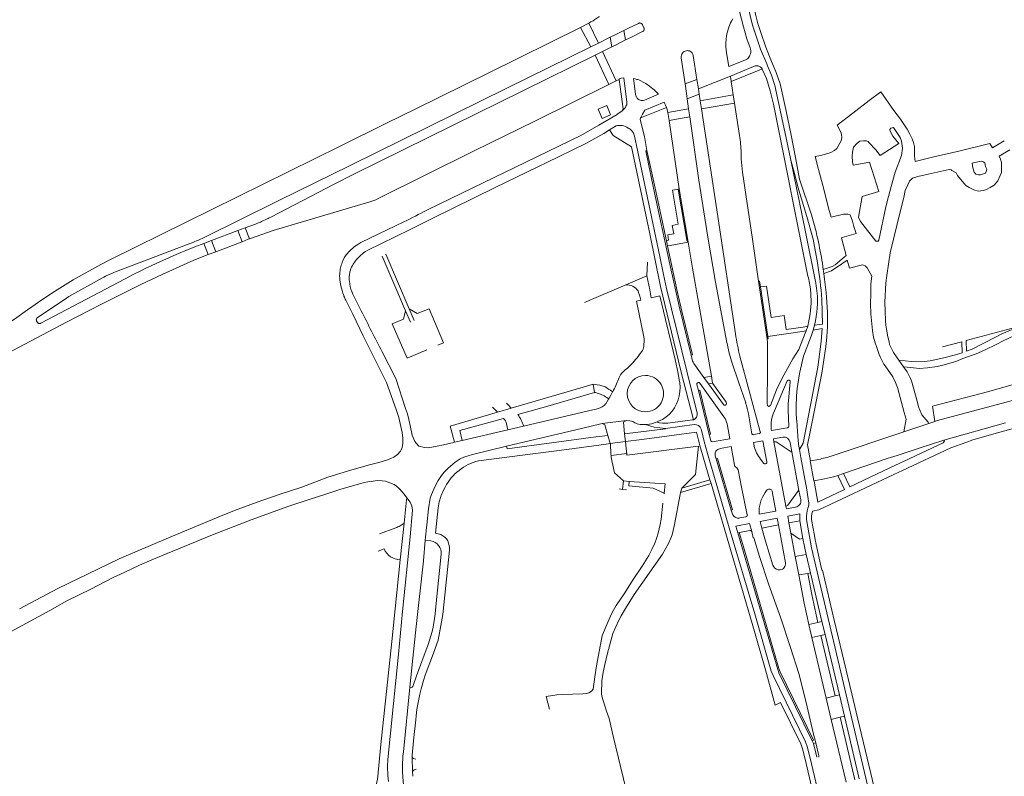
# Model space of a CAD drawing. Extents: x 145000 to 155000, y 457500 to 470000.
# Tile 364 of 548: x 147594 to 147907, y 466911 to 467151. Entities that reach past the tile are written whole.
import ezdxf

# ---------------------------------------------------------------- set-up
doc = ezdxf.new("R2010")
doc.units = 0
doc.header["$LTSCALE"] = 0.2
doc.header["$MEASUREMENT"] = 0
doc.layers.add('kant verharding', color=252, linetype='Continuous', lineweight=0)

msp = doc.modelspace()

# ---------------------------------------------------------------- linework, layer by layer
at = {"layer": 'kant verharding', "lineweight": 0}
for p, q in [((147772.24, 467148.14), (147774.89, 467149.53)), ((147775.45, 467142.01), (147772.24, 467148.14)), ((147777.93, 467143.19), (147774.89, 467149.53)), ((147785.98, 467147.21), (147787.46, 467147.93)), ((147777.93, 467143.19), (147781.58, 467145.03)), ((147781.58, 467145.03), (147782.18, 467142.02)), ((147786.52, 467144.23), (147785.98, 467147.21)), ((147788.39, 467145.13), (147786.52, 467144.23)), ((147775.45, 467142.01), (147777.93, 467143.19)), ((147782.18, 467142.02), (147779.18, 467140.53)), ((147779.18, 467140.53), (147776.82, 467139.35)), ((147781.22, 467130.08), (147776.82, 467139.35)), ((147779.18, 467140.53), (147783.53, 467131.21)), ((147804.18, 467138.54), (147805.38, 467130.24)), ((147809.11, 467131.68), (147807.93, 467139.28)), ((147832.89, 467137.39), (147833.2, 467136.65)), ((147809.65, 467128.67), (147819.78, 467132.7)), ((147819.78, 467132.7), (147820.05, 467131.04)), ((147820.05, 467131.04), (147828.88, 467134.61)), ((147828.88, 467134.61), (147829.88, 467135.02)), ((147783.53, 467131.21), (147781.22, 467130.08)), ((147783.72, 467131.3), (147783.53, 467131.21)), ((147784.5, 467131.68), (147783.72, 467131.3)), ((147805.38, 467130.24), (147809.11, 467131.68)), ((147805.82, 467127.17), (147805.38, 467130.24)), ((147809.11, 467131.68), (147809.65, 467128.67)), ((147820.05, 467131.04), (147820.71, 467126.75)), ((147805.82, 467127.17), (147806.06, 467125.53)), ((147809.88, 467126.99), (147806.06, 467125.53)), ((147809.88, 467126.99), (147809.65, 467128.67)), ((147810.19, 467124.92), (147809.88, 467126.99)), ((147810.19, 467124.92), (147820.71, 467126.75)), ((147820.71, 467126.75), (147821.11, 467124.15)), ((147780.51, 467123.44), (147781.4, 467121.32)), ((147792.12, 467119.79), (147799.5, 467122.81)), ((147806.06, 467125.53), (147806.52, 467122.32)), ((147810.59, 467122.29), (147810.19, 467124.92)), ((147810.59, 467122.29), (147818.04, 467123.61)), ((147818.04, 467123.61), (147821.11, 467124.15)), ((147821.11, 467124.15), (147822.7, 467113.9)), ((147791.3, 467119.46), (147792.12, 467119.79)), ((147806.52, 467122.32), (147799.91, 467121.17)), ((147799.91, 467121.17), (147800.3, 467118.6)), ((147806.89, 467119.75), (147803.33, 467119.13)), ((147806.52, 467122.32), (147806.89, 467119.75)), ((147783.48, 467116.91), (147781.45, 467115.68)), ((147803.33, 467119.13), (147800.3, 467118.6)), ((147800.3, 467118.6), (147803.56, 467096.91)), ((147788.86, 467114.93), (147788.51, 467115.37)), ((147823.2, 467108.46), (147823.26, 467106.45)), ((147803.26, 467096.87), (147803.56, 467096.91)), ((147803.56, 467096.91), (147806.37, 467079.99)), ((147723.8, 467090.38), (147723.44, 467090.2)), ((147655.1, 467080.54), (147663.41, 467083.72)), ((147663.41, 467083.72), (147665.76, 467084.53)), ((147664.77, 467080.16), (147663.41, 467083.72)), ((147665.76, 467084.53), (147667.07, 467081.11)), ((147847.27, 467082.18), (147846.99, 467083.36)), ((147855.27, 467081.46), (147859.7, 467082.76)), ((147652.65, 467079.61), (147655.1, 467080.54)), ((147652.65, 467079.61), (147654, 467076.07)), ((147655.1, 467080.54), (147656.42, 467077)), ((147664.77, 467080.16), (147656.42, 467077)), ((147799.47, 467080.49), (147799.83, 467078.81)), ((147806.37, 467079.99), (147800.62, 467078.95)), ((147806.37, 467079.99), (147807.79, 467071.77)), ((147710.36, 467076.26), (147717.84, 467058.88)), ((147800.62, 467078.95), (147799.83, 467078.81)), ((147697.04, 467074.77), (147696.68, 467073.98)), ((147709.23, 467075.62), (147716.68, 467058.23)), ((147793.51, 467073.7), (147793.28, 467069.32)), ((147813.75, 467037.55), (147807.79, 467071.77)), ((147849.46, 467070.1), (147849.29, 467071.38)), ((147864.72, 467069.21), (147863.17, 467071.85)), ((147793.28, 467069.32), (147786.55, 467066.45)), ((147793.28, 467069.32), (147794.16, 467064.93)), ((147831.45, 467049.32), (147828.76, 467067.61)), ((147844.54, 467068.75), (147844.42, 467069.22)), ((147699.62, 467064.3), (147699.68, 467064.18)), ((147786.55, 467066.45), (147773.51, 467060.9)), ((147790.49, 467064.55), (147790.64, 467064.06)), ((147790.64, 467064.06), (147790.99, 467062.91)), ((147829.33, 467065.8), (147831.67, 467050.04)), ((147848.99, 467054.04), (147848.82, 467061.83)), ((147716.68, 467058.23), (147718.2, 467054.68)), ((147717.84, 467058.88), (147719.42, 467055.2)), ((147844.34, 467053.32), (147844.72, 467055.01)), ((147846.52, 467053.65), (147848.99, 467054.04)), ((147915.18, 467054.27), (147894.64, 467048.77)), ((147831.67, 467050.04), (147842.57, 467051.66)), ((147842.57, 467051.66), (147843.83, 467051.84)), ((147844.34, 467053.32), (147842.86, 467053.09)), ((147843.83, 467051.84), (147844.34, 467053.32)), ((147846.52, 467053.65), (147846.05, 467052.09)), ((147848.9, 467052.63), (147846.05, 467052.09)), ((147850.4, 467050.12), (147850.5, 467051.58)), ((147887.11, 467046.84), (147893.23, 467048.41)), ((147894.64, 467048.77), (147894.7, 467045.46)), ((147709.25, 467045.23), (147713.53, 467036.77)), ((147807.79, 467042.28), (147807.31, 467044.19)), ((147811.35, 467037.08), (147808.13, 467041.55)), ((147872.76, 467043.3), (147873.26, 467042.59)), ((147874.8, 467040.42), (147873.26, 467042.59)), ((147710.61, 467035.45), (147713.7, 467026.91)), ((147713.53, 467036.77), (147716.67, 467027.29)), ((147810.05, 467035.3), (147817.73, 467024.59)), ((147812.59, 467037.33), (147811.35, 467037.08)), ((147812.79, 467035.09), (147811.35, 467037.08)), ((147813.75, 467037.55), (147812.59, 467037.33)), ((147814.16, 467035.27), (147812.79, 467035.09)), ((147814.16, 467035.27), (147813.75, 467037.55)), ((147885.49, 467023.4), (147931.87, 467035.76)), ((147750.23, 467027.35), (147773.05, 467034)), ((147773.05, 467034), (147776.22, 467034.93)), ((147776.63, 467032.27), (147776.22, 467034.93)), ((147782.21, 467032.65), (147782.41, 467032.49)), ((147782.47, 467032.59), (147782.41, 467032.49)), ((147809.65, 467032.96), (147809.15, 467034.9)), ((147813.09, 467018.96), (147809.65, 467032.96)), ((147817.61, 467028.48), (147812.79, 467035.09)), ((147872.8, 467033.88), (147875, 467025.97)), ((147780.94, 467030.39), (147781.14, 467030.23)), ((147818.51, 467028.83), (147818.41, 467029.22)), ((147730.8, 467021.68), (147745.89, 467026.08)), ((147744.29, 467027.69), (147745.89, 467026.08)), ((147745.89, 467026.08), (147750.23, 467027.35)), ((147749.27, 467028.36), (147748.71, 467028.95)), ((147750.23, 467027.35), (147749.27, 467028.36)), ((147754.12, 467021.66), (147776.51, 467026.88)), ((147831.52, 467028.34), (147831.44, 467028.77)), ((147875, 467025.97), (147875.58, 467023.9)), ((147880.6, 467025.25), (147879.51, 467027.73)), ((147733.84, 467020.29), (147747.8, 467024.09)), ((147786.84, 467023.42), (147779.12, 467022.52)), ((147796.02, 467022.77), (147796.58, 467023.01)), ((147807.77, 467023.61), (147808.04, 467023.66)), ((147825.53, 467025.52), (147826.64, 467019.22)), ((147875.58, 467023.9), (147874.88, 467019.84)), ((147882.75, 467022.48), (147884.74, 467023.15)), ((147884.74, 467023.15), (147885.49, 467023.4)), ((147730.8, 467021.68), (147732.19, 467016.54)), ((147734.68, 467017.12), (147733.84, 467020.29)), ((147749.1, 467020.49), (147734.68, 467017.12)), ((147748.74, 467022.42), (147749.1, 467020.49)), ((147748.75, 467015.26), (147770.7, 467020.5)), ((147749.1, 467020.49), (147754.12, 467021.66)), ((147770.7, 467020.5), (147778.19, 467022.29)), ((147778.19, 467022.29), (147779.12, 467022.52)), ((147799.16, 467020.9), (147808.3, 467022.14)), ((147832.88, 467020.23), (147832.78, 467020.72)), ((147837.86, 467021.15), (147832.88, 467020.23)), ((147840.95, 467021.51), (147841.15, 467018.54)), ((147851.79, 467012.13), (147874.88, 467019.84)), ((147874.88, 467019.84), (147882.75, 467022.48)), ((147887.58, 467017.18), (147907.15, 467022.71)), ((147732.19, 467016.54), (147732.03, 467016.5)), ((147734.68, 467017.12), (147732.19, 467016.54)), ((147777.11, 467018.21), (147748.92, 467014.47)), ((147778.15, 467018.34), (147777.11, 467018.21)), ((147780.92, 467018.71), (147778.15, 467018.34)), ((147780.92, 467018.71), (147781.66, 467016.09)), ((147786.48, 467016.72), (147781.66, 467016.09)), ((147786.48, 467016.72), (147786.21, 467019.25)), ((147786.83, 467013.5), (147786.48, 467016.72)), ((147813.6, 467017.02), (147813.09, 467018.96)), ((147814.15, 467016.65), (147814.64, 467016.73)), ((147827.1, 467018.94), (147828.97, 467019.29)), ((147830.07, 467016.99), (147827.14, 467016.41)), ((147831.34, 467010.29), (147830.07, 467016.99)), ((147836.45, 467018.13), (147833.45, 467017.6)), ((147833.45, 467017.6), (147833.61, 467016.66)), ((147833.61, 467016.66), (147837.39, 466996.29)), ((147732.03, 467016.5), (147728.69, 467015.72)), ((147748.75, 467015.26), (147748.92, 467014.47)), ((147781.09, 467016), (147767.86, 467014.26)), ((147781.66, 467016.09), (147781.09, 467016)), ((147786.89, 467012.93), (147786.83, 467013.5)), ((147810.03, 467015.87), (147809.87, 467016.44)), ((147827.14, 467016.41), (147827.29, 467015.38)), ((147839.28, 467013.53), (147838.79, 467016.48)), ((147841.53, 467001.19), (147839.28, 467013.53)), ((147841.71, 467014.23), (147842.19, 467011.68)), ((147889.76, 467014.74), (147894.52, 467016.5)), ((147781.9, 467012.31), (147781.87, 467012.78)), ((147786.89, 467012.93), (147781.9, 467012.31)), ((147781.9, 467012.31), (147781.91, 467012.14)), ((147815.23, 467011.25), (147814.96, 467012.22)), ((147820.08, 466994.96), (147815.23, 467011.25)), ((147830.41, 467009.81), (147829.35, 467011.16)), ((147842.19, 467011.68), (147843.79, 467003.12)), ((147845.23, 467010.65), (147844.94, 467012.23)), ((147845.23, 467010.65), (147847.87, 467011.11)), ((147874.95, 467010.5), (147873.57, 467009.85)), ((147821.47, 467008.65), (147821.81, 467008.41)), ((147870.46, 467008.43), (147873.57, 467009.85)), ((147785.85, 467004.25), (147785.55, 467001.59)), ((147787.66, 467004.12), (147785.85, 467004.25)), ((147804.4, 467001.96), (147813.3, 467004.65)), ((147813.64, 467003.47), (147813.3, 467004.65)), ((147846.54, 467003.59), (147846.42, 467004.27)), ((147855.74, 467006.64), (147853.95, 467006.03)), ((147784.48, 467001.71), (147785.55, 467001.59)), ((147785.55, 467001.59), (147786.83, 467001.45)), ((147804, 467000.58), (147813.64, 467003.47)), ((147804.4, 467001.96), (147804, 467000.58)), ((147831.29, 467001.23), (147830.83, 467000.6)), ((147842.12, 466998.27), (147841.53, 467001.19)), ((147847.53, 466997.55), (147846.54, 467003.59)), ((147716.98, 466998.24), (147716.21, 466990.89)), ((147717.05, 466998.9), (147716.98, 466998.24)), ((147798.79, 467000.41), (147798.76, 467000.18)), ((147803.84, 467000), (147802.03, 466990.41)), ((147804, 467000.58), (147803.84, 467000)), ((147833.1, 467000.86), (147834.23, 466994.71)), ((147726.14, 466987.64), (147727, 466995.77)), ((147798.39, 466997.18), (147797.77, 466992.09)), ((147820.34, 466994), (147820.08, 466994.96)), ((147834.23, 466994.71), (147828.95, 466993.7)), ((147837.55, 466995.37), (147837.39, 466996.29)), ((147840.51, 466995.92), (147837.55, 466995.37)), ((147844.39, 466995.57), (147844.18, 466994.8)), ((147822.8, 466992.51), (147824.74, 466992.89)), ((147828.95, 466993.7), (147828.9, 466993.91)), ((147834.67, 466992.43), (147829.25, 466991.39)), ((147835.06, 466990.32), (147834.67, 466992.43)), ((147838, 466993.07), (147838.38, 466990.97)), ((147841.82, 466991.63), (147838.38, 466990.97)), ((147842.83, 466986.02), (147841.82, 466991.63)), ((147708.4, 466987.42), (147713.53, 466989.36)), ((147714.9, 466990.03), (147716.21, 466990.89)), ((147716.21, 466990.89), (147714.99, 466979.24)), ((147821.55, 466989.88), (147825.83, 466990.72)), ((147822.17, 466987.79), (147821.55, 466989.88)), ((147825.97, 466988.57), (147823.2, 466988.02)), ((147825.83, 466990.72), (147826.55, 466988.2)), ((147829.25, 466991.39), (147829.81, 466989.3)), ((147829.81, 466989.3), (147835.06, 466990.32)), ((147835.06, 466990.32), (147837.26, 466978.24)), ((147838.38, 466990.97), (147838.99, 466987.67)), ((147846.08, 466989.03), (147845.64, 466991.46)), ((147846.13, 466988.77), (147846.08, 466989.03)), ((147846.13, 466988.77), (147846.31, 466987.84)), ((147724.64, 466985.27), (147722.91, 466985.43)), ((147822.6, 466987.9), (147822.17, 466987.79)), ((147823.2, 466988.02), (147822.6, 466987.9)), ((147826.47, 466988.36), (147826.55, 466988.2)), ((147838.99, 466987.67), (147840.4, 466980.27)), ((147843.89, 466980.94), (147842.83, 466986.02)), ((147846.31, 466987.84), (147846.36, 466987.58)), ((147709.82, 466982.74), (147707.98, 466982)), ((147726.15, 466963.4), (147727.96, 466980.98)), ((147843.89, 466980.94), (147840.4, 466980.27)), ((147840.4, 466980.27), (147841.48, 466974.42)), ((147845.22, 466975.07), (147843.89, 466980.94)), ((147835.54, 466976.04), (147835, 466976.07)), ((147841.48, 466974.42), (147844.36, 466974.92)), ((147844.36, 466974.92), (147845.22, 466975.07)), ((147848.85, 466959.61), (147845.22, 466975.07)), ((147844.69, 466958.7), (147847.55, 466959.34)), ((147844.69, 466958.7), (147845.6, 466954.61)), ((147847.55, 466959.34), (147848.85, 466959.61)), ((147849.85, 466955.54), (147848.85, 466959.61)), ((147848.45, 466955.23), (147845.6, 466954.61)), ((147845.6, 466954.61), (147850.16, 466935.37)), ((147848.45, 466955.23), (147849.85, 466955.54)), ((147853.09, 466936.05), (147848.45, 466955.23)), ((147854.41, 466936.37), (147849.85, 466955.54)), ((147718.01, 466938.79), (147718.44, 466938.75)), ((147850.16, 466935.37), (147853.09, 466936.05)), ((147850.16, 466935.37), (147851.75, 466928.59)), ((147853.09, 466936.05), (147854.41, 466936.37)), ((147856, 466929.6), (147854.41, 466936.37)), ((147854.6, 466929.26), (147851.75, 466928.59)), ((147854.6, 466929.26), (147856, 466929.6)), ((147859.34, 466909.39), (147854.6, 466929.26)), ((147860.65, 466909.71), (147856, 466929.6)), ((147851.75, 466928.59), (147856.5, 466908.71)), ((147718.74, 466917.18), (147719.31, 466922.87)), ((147846.1, 466924.36), (147846.87, 466921.1)), ((147846.15, 466920.9), (147845.8, 466921.79)), ((147846.15, 466920.9), (147846.87, 466921.1)), ((147846.15, 466920.9), (147847.2, 466916.61)), ((147718.74, 466917.08), (147718.74, 466917.18)), ((147718.76, 466916.53), (147718.74, 466917.08)), ((147718.91, 466912.01), (147718.76, 466916.53))]:
    msp.add_line(p, q, dxfattribs=at)
at = {"layer": 'kant verharding', "lineweight": 0, "flags": 128}
for points in [[(147826.72, 467157.08), (147825.2, 467155.93), (147825.51, 467154.19), (147826.04, 467151.94), (147826.82, 467148.93), (147827.73, 467146.01), (147829.36, 467141.23), (147831.33, 467136.66), (147831.59, 467136.01)], [(147826.72, 467157.08), (147827.05, 467155.47), (147827.76, 467152.38), (147828.52, 467149.45), (147829.47, 467146.56), (147831.07, 467141.89), (147832.89, 467137.39)], [(147778.18, 467151.65), (147778.07, 467151.57), (147777.42, 467151.11), (147776.8, 467150.69), (147776.17, 467150.29), (147775.53, 467149.91), (147774.89, 467149.53)], [(147822.66, 467153.22), (147823.91, 467148.35), (147825.03, 467144.51), (147826.06, 467141.69)], [(147710.6, 467117.75), (147719.73, 467122.27), (147743.06, 467133.71), (147772.24, 467148.14)], [(147787.46, 467147.93), (147790.6, 467149.46), (147790.7, 467149.52), (147790.81, 467149.56), (147790.89, 467149.58), (147790.97, 467149.59), (147791.23, 467149.56), (147791.37, 467149.52), (147791.5, 467149.44), (147791.6, 467149.37), (147791.74, 467149.24), (147791.84, 467149.1), (147791.89, 467149.02), (147792.36, 467148.02), (147792.39, 467147.91), (147792.41, 467147.83), (147792.41, 467147.76), (147792.4, 467147.56), (147792.38, 467147.43), (147792.32, 467147.27), (147792.2, 467147.05), (147792.16, 467146.99), (147792.11, 467146.94), (147792.01, 467146.88), (147791.91, 467146.83), (147788.39, 467145.13)], [(147824.39, 467137.82), (147819.26, 467135.72), (147818.59, 467140.11), (147818.48, 467141.05), (147818.39, 467142), (147818.38, 467142.58), (147818.39, 467143.16), (147818.48, 467144.37), (147818.58, 467145.57), (147818.62, 467145.88), (147818.68, 467146.18), (147818.75, 467146.49), (147818.84, 467146.79), (147819.23, 467147.93), (147819.64, 467149.07), (147819.85, 467149.6), (147820.1, 467150.11), (147820.55, 467150.93)], [(147785.98, 467147.21), (147783.17, 467145.84), (147781.58, 467145.03)], [(147652.5, 467081.43), (147652.95, 467081.66), (147676.22, 467093.13), (147699.09, 467104.36), (147723.76, 467116.54), (147748.84, 467128.89), (147775.45, 467142.01)], [(147786.52, 467144.23), (147783.72, 467142.79), (147782.18, 467142.02)], [(147665.76, 467084.53), (147669.03, 467085.77), (147669.65, 467086.01), (147670.27, 467086.27), (147670.58, 467086.4), (147670.89, 467086.54), (147672.72, 467087.41), (147673.03, 467087.56), (147673.33, 467087.71), (147673.9, 467088.01), (147694.04, 467098.4), (147700.24, 467101.6), (147731.58, 467117.09), (147754.07, 467128.14), (147776.82, 467139.35)], [(147826.24, 467140.16), (147826.14, 467139.76), (147826, 467139.38), (147825.84, 467139.03), (147825.64, 467138.7)], [(147819.78, 467132.7), (147827.66, 467135.95), (147827.93, 467136), (147828.21, 467136.02), (147828.41, 467136.01), (147828.61, 467135.96), (147828.82, 467135.88), (147829.02, 467135.79), (147829.2, 467135.7), (147829.38, 467135.59), (147829.52, 467135.49), (147829.64, 467135.37), (147829.72, 467135.25)], [(147831.59, 467136.01), (147832.8, 467133.03), (147833.88, 467129.76), (147837.09, 467115.04), (147838.88, 467106.54), (147839.01, 467106.04)], [(147833.2, 467136.65), (147834.37, 467133.84), (147835.62, 467130.31), (147837.38, 467122.13), (147839.12, 467113.95), (147840.51, 467106.93), (147841.74, 467099.97), (147845.53, 467088.67), (147846.99, 467083.36)], [(147829.72, 467135.25), (147829.78, 467135.18), (147829.88, 467135.02)], [(147829.88, 467135.02), (147829.91, 467134.97), (147831.2, 467131.96), (147832.42, 467128.08), (147833.47, 467123.8), (147844.42, 467069.22)], [(147781.22, 467130.08), (147757.87, 467118.53), (147738.24, 467108.87), (147708.13, 467093.98), (147707.22, 467093.5), (147706.31, 467093.14), (147705.36, 467092.79), (147681.44, 467085.73), (147674.65, 467083.73), (147667.07, 467081.11)], [(147785.51, 467121.79), (147785.73, 467121.99), (147785.88, 467122.13), (147786.25, 467122.52), (147786.36, 467122.64), (147786.42, 467122.72), (147786.47, 467122.81), (147786.64, 467123.13), (147786.79, 467123.45), (147786.86, 467123.64), (147786.91, 467123.83), (147786.95, 467124.14), (147786.96, 467124.45), (147785.98, 467132.17), (147785.08, 467132.06), (147784.51, 467131.84), (147784.5, 467131.68)], [(147784.5, 467131.68), (147785.73, 467122.34), (147785.71, 467122.22), (147785.68, 467122.1), (147785.63, 467121.99), (147785.57, 467121.88), (147785.51, 467121.79)], [(147791.16, 467125.06), (147790.85, 467125.21), (147790.54, 467125.39), (147790.4, 467125.49), (147790.29, 467125.61), (147790.17, 467125.76), (147790.06, 467125.91), (147789.94, 467126.11), (147789.83, 467126.32), (147789.77, 467126.44), (147789.73, 467126.57), (147789.69, 467126.77), (147789.66, 467126.97), (147789.02, 467131.95), (147789.57, 467131.83), (147790.11, 467131.69), (147790.39, 467131.6), (147790.67, 467131.49), (147791.35, 467131.18)], [(147791.35, 467131.18), (147791.38, 467131.17), (147792.08, 467130.84), (147792.28, 467130.74), (147792.48, 467130.63), (147792.94, 467130.37), (147793.39, 467130.09)], [(147793.39, 467130.09), (147793.71, 467129.88), (147794.02, 467129.66), (147794.26, 467129.46), (147795.6, 467128.33), (147795.86, 467128.09), (147796.11, 467127.85), (147796.55, 467127.4), (147796.98, 467126.94), (147792.51, 467125.11)], [(147846.73, 467107.26), (147848.38, 467107.55), (147850.76, 467108.17), (147851.66, 467108.5), (147852.84, 467109.15), (147853.57, 467109.8), (147855, 467112.15), (147855.15, 467113.1), (147855.08, 467114.18), (147854.8, 467114.93), (147853.73, 467117.18), (147858.67, 467120.96), (147863.86, 467125), (147867.51, 467127.7)], [(147867.51, 467127.7), (147871.66, 467121.83), (147873.8, 467119.02), (147875.95, 467115.86), (147876.8, 467114.28), (147877.47, 467112.8), (147877.92, 467111.62), (147878.2, 467110.37), (147878.21, 467107.27), (147878.41, 467105.64), (147884.42, 467107.1), (147892.33, 467108.91), (147902.12, 467111.32), (147903.02, 467109.97), (147906.71, 467112.17)], [(147778.76, 467120.05), (147777.85, 467122.23), (147780.51, 467123.44)], [(147791.3, 467119.46), (147791.33, 467119.57), (147791.85, 467120.68), (147792.62, 467121.91), (147798.71, 467124.4), (147799.5, 467122.81)], [(147799.5, 467122.81), (147799.7, 467122.08), (147799.91, 467121.17)], [(147785.51, 467121.79), (147785.38, 467121.65), (147785.27, 467121.55), (147783.8, 467120.64), (147783.87, 467120.51), (147777.98, 467117.1), (147772.35, 467113.92), (147723.8, 467090.38)], [(147781.4, 467121.32), (147781.77, 467120.44), (147779.11, 467119.24), (147778.76, 467120.05)], [(147806.89, 467119.75), (147809.78, 467099.74), (147812.66, 467081.57), (147815.06, 467067.29), (147818.67, 467048.2)], [(147821.42, 467050.9), (147815.76, 467088.16), (147810.59, 467122.29)], [(147710.6, 467117.75), (147695.94, 467110.49), (147671.42, 467098.41), (147647, 467086.32), (147623.01, 467074.49), (147619.94, 467072.91), (147611.18, 467068.07), (147608.56, 467066.51), (147605.19, 467064.36), (147601.46, 467061.93), (147596.58, 467058.54), (147592.46, 467055.6), (147583.68, 467049.88), (147579.38, 467047.26), (147574.16, 467044.32), (147568.83, 467041.5), (147540.08, 467026.32)], [(147793.3, 467109.11), (147792.48, 467113.52), (147791.19, 467118.98), (147791.3, 467119.46)], [(147725.15, 467087.56), (147745.16, 467097.37), (147765.17, 467107.15), (147773.92, 467111.34), (147779.59, 467114.56), (147781.45, 467115.68)], [(147797.55, 467065.96), (147794.22, 467082.64), (147788.42, 467110.24), (147782.53, 467113.83), (147781.45, 467115.68)], [(147809.24, 467025.74), (147799.54, 467065.3), (147798.55, 467069.75), (147797.36, 467075.49), (147789.98, 467110.75), (147789.34, 467113.69)], [(147863.92, 467105.42), (147858.78, 467104.48), (147858.57, 467105.53), (147858.45, 467107.31), (147858.55, 467108.56), (147858.88, 467110.16), (147860.03, 467111.41), (147860.89, 467112.05), (147862.07, 467112.2), (147863.02, 467112.19), (147863.52, 467112), (147863.73, 467111.67), (147865.99, 467109.3), (147867.31, 467107.51), (147873.23, 467111.33), (147871.35, 467113.66), (147870.43, 467115.41), (147870.44, 467115.83), (147870.77, 467116.17), (147871.55, 467116.41), (147873.69, 467113.2), (147874.12, 467112.04), (147874.48, 467109.83), (147874.14, 467107.48), (147872.12, 467102.19), (147870.79, 467097.66), (147869.98, 467094.5), (147869.1, 467091.26), (147866.95, 467080.64), (147866.75, 467080.39), (147866.42, 467080.35), (147865.92, 467080.38), (147861.13, 467086.55), (147860.48, 467087.99), (147861.65, 467094.54), (147866.88, 467096.08), (147863.92, 467105.42)], [(147807.31, 467044.19), (147803.51, 467059.76), (147800.54, 467073.06), (147795.37, 467097.21), (147792.92, 467109.02), (147793.3, 467109.11)], [(147799.47, 467080.49), (147795.92, 467097.14), (147793.3, 467109.11)], [(147851.75, 467087.94), (147850.96, 467090.82), (147849.32, 467097.26), (147847.77, 467103.07), (147846.73, 467107.26)], [(147908.51, 467109.3), (147905.14, 467107.28), (147905.59, 467106.33), (147905.84, 467105.33), (147905.83, 467102.17), (147905.48, 467101.22), (147904.68, 467099.45), (147903.55, 467098.12), (147902.3, 467097.32), (147901.15, 467096.73), (147900.12, 467096.45), (147898.42, 467096.26), (147897.09, 467096.61), (147895.62, 467097.36), (147894.59, 467097.99), (147893.39, 467099.37), (147891.94, 467101.23), (147891.49, 467101.98), (147890.14, 467102.76), (147889.89, 467103.01), (147889.24, 467103.11), (147882.61, 467101.65), (147879.28, 467100.85), (147877.63, 467100.36), (147876.7, 467099.38), (147876.12, 467098.23), (147875.32, 467096.4), (147874.84, 467094.25), (147873.7, 467089.7), (147870.55, 467076.6), (147869.41, 467069.45), (147869.11, 467067.09), (147868.82, 467060.98), (147868.97, 467058.13), (147869.06, 467055.17), (147869.16, 467053.67), (147869.33, 467052.37), (147869.73, 467049.94), (147870.15, 467048.43), (147870.35, 467047.53), (147871.6, 467044.97), (147872.76, 467043.3)], [(147847.42, 467073.46), (147846.06, 467080.94), (147844.09, 467088.19), (147841.24, 467097.54), (147840.43, 467100.61), (147839.01, 467106.04)], [(147839.01, 467106.04), (147843.51, 467083.88), (147846.89, 467067.01)], [(147900.54, 467105.17), (147900.06, 467105.57), (147899.41, 467105.7), (147898.76, 467105.6), (147896.53, 467105.05), (147896.75, 467103.62), (147897.15, 467102.29), (147897.7, 467101.64), (147898.58, 467101.39), (147899.18, 467101.41), (147899.78, 467101.59), (147900.76, 467101.96), (147900.98, 467102.49), (147901.16, 467103.24), (147900.81, 467104.01), (147900.54, 467105.17)], [(147828.76, 467067.61), (147826.79, 467080.97), (147823.6, 467102.2)], [(147799.88, 467082.4), (147801.78, 467082.72), (147801.34, 467085.33), (147803.17, 467085.71), (147801.36, 467096.56), (147803.26, 467096.87)], [(147806.37, 467079.99), (147805.97, 467080.61), (147803.26, 467096.87)], [(147859.7, 467082.76), (147858.98, 467085.04), (147858.51, 467086.72), (147857.81, 467088.65), (147857.11, 467088.95), (147856.63, 467088.96), (147855.68, 467088.86), (147851.75, 467087.94)], [(147716.12, 467086.45), (147708.21, 467082.67), (147702.46, 467079.89)], [(147725.15, 467087.56), (147718.12, 467084.02), (147713.39, 467081.68), (147704.72, 467077.45), (147703.98, 467077.05)], [(147799.47, 467080.49), (147800.19, 467080.63), (147799.88, 467082.4)], [(147652.65, 467079.61), (147649.76, 467078.52), (147646.87, 467077.39), (147645.35, 467076.76), (147643.83, 467076.1), (147641.74, 467075.16), (147637.65, 467073.31), (147635.65, 467072.4), (147634.25, 467071.74), (147632.86, 467071.06), (147630.23, 467069.73), (147627.61, 467068.37), (147600.84, 467054.32), (147600.71, 467054.26), (147600.57, 467054.23), (147600.42, 467054.22), (147600.27, 467054.24), (147600.13, 467054.29), (147600, 467054.37), (147599.89, 467054.47), (147599.79, 467054.58), (147599.53, 467055.02), (147599.47, 467055.15), (147599.44, 467055.3), (147599.43, 467055.45), (147599.45, 467055.59), (147599.5, 467055.73), (147599.58, 467055.86), (147599.68, 467055.98), (147599.8, 467056.07), (147608.29, 467061.76), (147609.73, 467062.74), (147620.45, 467068.7), (147620.9, 467068.95), (147621.36, 467069.2), (147621.56, 467069.3), (147621.77, 467069.4), (147622.67, 467069.8), (147623.64, 467070.22), (147623.86, 467070.32), (147624.09, 467070.41), (147624.57, 467070.6), (147649.33, 467080.04), (147649.79, 467080.22), (147650.24, 467080.4), (147650.7, 467080.59), (147651.14, 467080.79), (147651.6, 467080.99), (147652.05, 467081.21), (147652.5, 467081.43)], [(147664.77, 467080.16), (147666.74, 467080.93), (147667.07, 467081.11)], [(147856.58, 467075.77), (147855.05, 467081.39), (147855.27, 467081.46)], [(147654, 467076.07), (147649.47, 467074.26), (147639.42, 467069.72), (147632.63, 467066.6), (147620.1, 467060.34), (147609, 467054.61), (147589.97, 467044.59), (147563.36, 467030.65), (147543.4, 467020.16)], [(147654, 467076.07), (147654.65, 467076.34), (147656.42, 467077)], [(147799.83, 467078.81), (147801.56, 467070.89), (147802.97, 467064.02), (147804.32, 467058.13), (147807.71, 467044.3), (147807.31, 467044.19)], [(147849.29, 467071.38), (147852.1, 467072.29), (147853, 467072.81), (147855.86, 467075.26), (147856.46, 467075.71), (147856.58, 467075.77)], [(147856.83, 467074.36), (147853.83, 467072.16), (147852.62, 467071.41), (147851.85, 467070.98), (147849.46, 467070.1)], [(147861.62, 467072.81), (147861.26, 467072.76), (147857.59, 467071.79), (147856.83, 467074.36)], [(147850.16, 467064.08), (147849.7, 467068.25), (147849.46, 467070.1)], [(147695.78, 467068.08), (147695.9, 467067.33), (147696.14, 467066.18)], [(147828.76, 467067.61), (147829.07, 467067.64), (147829.33, 467065.8)], [(147867.79, 467042.83), (147867.49, 467043.46), (147867.02, 467044.41), (147866.3, 467046.64), (147865.75, 467048.07), (147865.27, 467049.87), (147864.93, 467051.95), (147864.66, 467054.16), (147864.41, 467057.28), (147864.29, 467060.47), (147864.37, 467063.62), (147864.4, 467066.85), (147864.72, 467069.21)], [(147699.68, 467064.18), (147699.97, 467063.52), (147702.56, 467058.28)], [(147794.16, 467064.93), (147794.67, 467062.37), (147797.35, 467063.01), (147799.21, 467055.53), (147800.98, 467048.05), (147802.27, 467042.75), (147803.2, 467038.34), (147803.56, 467036.38), (147803.7, 467035.38)], [(147808.04, 467023.66), (147804.03, 467039.22), (147801.08, 467051.5), (147797.55, 467065.96)], [(147842.86, 467053.09), (147837.54, 467052.29), (147836.86, 467056.72), (147832.7, 467056.12), (147831.24, 467066.08), (147829.33, 467065.8)], [(147697.66, 467061.64), (147699.88, 467057.18), (147703.16, 467050.34), (147705.92, 467044.8), (147708.65, 467039.26), (147710.61, 467035.45)], [(147790.99, 467062.91), (147791.39, 467061.62), (147789.97, 467061.26), (147792.32, 467050.02)], [(147847.45, 467060.46), (147847.36, 467059.03), (147847.26, 467057.81), (147846.82, 467055.04), (147846.52, 467053.65)], [(147716.68, 467058.23), (147715.99, 467055.58), (147712.36, 467054.13), (147717.2, 467043.22), (147723.4, 467045.85)], [(147726.92, 467047.35), (147728.67, 467048.09), (147724.12, 467058.89), (147720.36, 467057.42), (147717.84, 467058.88)], [(147894.7, 467045.46), (147896.51, 467046.04), (147903.77, 467049.8), (147906.01, 467050.92), (147909.2, 467052.3), (147912.18, 467053.03), (147916.21, 467053.41), (147915.18, 467054.27)], [(147843.83, 467051.84), (147843.57, 467051.13), (147841.55, 467045.95), (147839.56, 467042.98), (147836.18, 467036.9), (147834.46, 467033.12), (147832.47, 467028.22)], [(147846.05, 467052.09), (147845.43, 467050.24), (147843.04, 467043.83), (147841.7, 467038.38), (147841.03, 467033.54)], [(147841.71, 467014.23), (147842.89, 467016.25), (147847.55, 467040.36), (147848.61, 467048.54), (147848.9, 467052.63)], [(147831.43, 467028.91), (147831.53, 467039.33), (147831.56, 467048.33), (147831.45, 467049.32)], [(147831.67, 467050.04), (147831.76, 467049.38), (147831.45, 467049.32)], [(147893.23, 467048.41), (147893.35, 467044.95), (147891.22, 467044.31), (147887.55, 467043.35), (147883.26, 467042.37), (147880.34, 467042.03), (147877.27, 467042.14), (147873.26, 467042.59)], [(147874.8, 467040.42), (147877.08, 467040.29), (147879.76, 467039.98), (147882.41, 467040.17), (147885.45, 467040.54), (147887.21, 467040.95), (147891.33, 467042.2), (147893.6, 467043.08), (147897.87, 467044.54), (147900.43, 467045.72), (147904.41, 467047.66), (147906.35, 467048.74), (147909.79, 467050.27)], [(147845.02, 467019.32), (147848.87, 467038.41), (147850, 467046.16)], [(147820.14, 467042.27), (147822.46, 467035.37), (147824.64, 467029.03)], [(147829.29, 467019.8), (147826.12, 467031.22), (147822.83, 467043.83)], [(147868.89, 467040.77), (147868.51, 467041.33), (147867.79, 467042.83)], [(147872.8, 467033.88), (147872.26, 467035.46), (147871.31, 467037.24), (147868.89, 467040.77)], [(147879.51, 467027.73), (147879.05, 467029.56), (147877.26, 467035.97), (147876.94, 467036.78), (147875.89, 467038.83), (147874.8, 467040.42)], [(147883.91, 467028), (147901.81, 467032.64), (147911.02, 467035.3), (147918.29, 467037.09), (147926.47, 467039.23), (147930.5, 467040.32)], [(147818.41, 467029.22), (147818.23, 467029.58), (147814.16, 467035.27)], [(147837.85, 467036.01), (147833.79, 467026.48), (147833.42, 467025.55), (147833.06, 467024.59)], [(147838.31, 467021.66), (147838.15, 467026.64), (147838.15, 467028.66), (147838.79, 467035.69)], [(147752.29, 467025.32), (147761.85, 467027.93), (147776.63, 467032.27)], [(147776.22, 467034.93), (147777.5, 467034.8), (147778.29, 467034.63), (147779.99, 467034.09)], [(147777.83, 467032.03), (147776.93, 467032.27), (147776.63, 467032.27)], [(147782.41, 467032.49), (147781.88, 467031.51), (147781.32, 467030.54), (147781.14, 467030.23)], [(147809.65, 467032.96), (147810.04, 467033.05), (147813.49, 467019.08), (147813.09, 467018.96)], [(147780.19, 467028.72), (147780.67, 467029.47), (147781.14, 467030.23)], [(147894.52, 467016.5), (147896.73, 467017.25), (147905.29, 467019.74), (147913.58, 467021.9), (147921.32, 467024.04), (147941.5, 467029.25), (147945.03, 467029.92), (147946.18, 467029.72), (147947.03, 467029.47), (147947.5, 467029.23)], [(147713.7, 467026.91), (147714.52, 467024.35), (147715.59, 467019.67), (147715.79, 467017.86), (147715.76, 467016.19), (147715.56, 467014.91), (147715.26, 467014.11), (147715.03, 467013.66), (147714.15, 467012.68)], [(147722.71, 467014.83), (147720.88, 467015.26), (147719.98, 467016.27), (147719.56, 467016.82), (147718.74, 467018.77), (147718.1, 467021.8), (147717.72, 467023.76), (147717.25, 467025.54), (147716.67, 467027.29)], [(147831.44, 467028.77), (147831.43, 467028.91)], [(147884.74, 467023.15), (147883.91, 467028)], [(147786.21, 467019.25), (147785.83, 467022.86), (147786.84, 467023.42)], [(147786.84, 467023.42), (147787.85, 467023.36), (147788.42, 467023.22)], [(147800.33, 467025.34), (147799.42, 467024.59), (147798.19, 467023.79), (147796.96, 467023.18), (147796.58, 467023.01)], [(147797.27, 467022.68), (147798.28, 467022.56), (147799.97, 467022.57), (147807.77, 467023.61)], [(147840.74, 467024.29), (147840.78, 467023.54), (147840.91, 467023.54), (147840.95, 467021.51)], [(147880.6, 467025.25), (147882.58, 467022.91), (147882.75, 467022.48)], [(147779.12, 467022.52), (147779.97, 467022.04), (147780.92, 467018.71)], [(147786.21, 467019.25), (147799.18, 467020.83), (147799.16, 467020.9)], [(147809.05, 467019.69), (147791.62, 467017.39), (147786.48, 467016.72)], [(147792.85, 467022.12), (147793.17, 467022.14), (147793.5, 467022.18)], [(147792.85, 467022.12), (147795.55, 467021.31), (147799.16, 467020.9)], [(147809.87, 467016.44), (147809.66, 467017.2), (147809.05, 467019.69)], [(147810.57, 467020.36), (147811.42, 467016.81), (147812.51, 467012.95), (147819.45, 466989.38)], [(147814.64, 467016.73), (147819.58, 467017.6), (147818.73, 467022.35)], [(147839.28, 467013.53), (147839.1, 467013.49), (147834.27, 467016.65), (147833.61, 467016.66)], [(147844.94, 467012.23), (147844.3, 467015.76), (147845.02, 467019.32)], [(147873.99, 467012.74), (147879.72, 467014.63), (147887.58, 467017.18)], [(147887.58, 467017.18), (147887.72, 467016.84), (147887.36, 467016.35), (147874.95, 467010.5)], [(147728.69, 467015.72), (147726.7, 467015.26), (147723.86, 467014.71), (147722.71, 467014.83)], [(147748.75, 467015.26), (147737.91, 467012.67), (147735.15, 467011.79), (147733.97, 467011.22), (147732.44, 467010.17), (147730.21, 467008.29), (147728.93, 467007.04), (147728.06, 467006.02), (147727.03, 467004.42), (147725.95, 467002.34), (147724.9, 467000), (147724.43, 466998.82)], [(147767.86, 467014.26), (147753.8, 467012.41), (147739.79, 467010.6)], [(147781.87, 467012.78), (147781.69, 467015.99), (147781.66, 467016.09)], [(147786.89, 467012.93), (147786.89, 467012.4), (147809.65, 467015.34), (147808.7, 467006.25), (147804.4, 467001.96)], [(147813.3, 467004.65), (147810.54, 467013.98), (147810.03, 467015.87)], [(147816.58, 467014.53), (147820.01, 467015.13), (147821.06, 467009.31)], [(147847.91, 466995.04), (147871.67, 467006.26), (147874.39, 467007.56), (147889.76, 467014.74)], [(147714.15, 467012.68), (147712.93, 467011.76), (147711.95, 467011.41), (147710.6, 467010.84), (147708.14, 467010.12), (147705.21, 467009.4), (147699.55, 467007.81), (147691.94, 467005.42), (147687.86, 467003.83), (147683.7, 467002.33), (147676.58, 467000), (147669.59, 466997.54), (147662.4, 466994.86), (147657.89, 466993.05), (147641.39, 466986.16), (147625.72, 466979.51), (147619.16, 466976.41), (147606.22, 466970.14), (147594.05, 466963.66)], [(147781.91, 467012.14), (147781.94, 467011.72), (147782.99, 467006.82), (147785.85, 467004.25)], [(147820.08, 466994.96), (147820.44, 466995.07), (147815.66, 467011.35), (147815.23, 467011.25)], [(147846.42, 467004.27), (147846.31, 467004.25), (147845.14, 467010.64), (147845.23, 467010.65)], [(147855.74, 467006.64), (147869.53, 467011.34), (147872.73, 467012.33), (147873.99, 467012.74)], [(147822.23, 467007.75), (147823.3, 467002.3), (147825.14, 466993.52)], [(147870.46, 467008.43), (147857.66, 467002.36), (147855.74, 467006.64)], [(147717.05, 466998.9), (147716.22, 467000.01), (147714.71, 467001.79), (147713.73, 467002.62), (147713.04, 467003.1), (147711.71, 467003.67), (147710.31, 467004.15), (147709.21, 467004.31), (147707.68, 467004.43), (147705.73, 467004.09), (147704.7, 467003.99), (147703.53, 467003.77), (147700.23, 467002.81)], [(147798.79, 467000.41), (147795.25, 467002), (147787.55, 467002.74), (147787.66, 467004.12)], [(147798.79, 467000.41), (147799.09, 467003.29), (147787.66, 467004.12)], [(147853.95, 467006.03), (147852.56, 467005.6), (147849.64, 467004.87), (147846.42, 467004.27)], [(147853.95, 467006.03), (147855.98, 467001.57), (147847.53, 466997.55)], [(147700.23, 467002.81), (147696.09, 467001.6), (147691.05, 467000), (147686.38, 466998.5), (147679.63, 466996.25), (147667.63, 466991.94), (147654.82, 466986.93), (147636.08, 466979.22), (147632.22, 466977.54), (147627.3, 466975.16), (147623.81, 466973.59), (147616.7, 466969.93), (147609.15, 466966.16), (147603.71, 466963.09), (147588.88, 466955.09), (147581.33, 466950.66), (147567.86, 466943.21), (147556.32, 466936.53), (147530.22, 466921.59), (147519.85, 466915.74)], [(147727.97, 466999.68), (147728.14, 467000.15), (147728.34, 467000.63), (147728.55, 467001.1), (147729.25, 467002.32)], [(147834.05, 466933.06), (147830.97, 466944.36), (147827.45, 466956.51), (147813.64, 467003.47)], [(147837.39, 466996.29), (147838.04, 466996.41), (147838.02, 466996.58), (147841.39, 467001.18), (147841.53, 467001.19)], [(147843.79, 467003.12), (147843.85, 467002.78), (147844.61, 466997.86)], [(147718.64, 466996.38), (147718.08, 466997.55), (147717.05, 466998.9)], [(147724.43, 466998.82), (147723.95, 466995.44), (147723.36, 466990.33), (147722.91, 466985.43)], [(147711.25, 466908.9), (147711.04, 466910.82), (147710.91, 466913.78), (147711.02, 466915.86), (147714.38, 466949.24), (147715.64, 466962.84), (147718.08, 466986.54), (147718.85, 466994.98), (147718.64, 466996.38)], [(147845.64, 466993.7), (147845.83, 466994.69), (147847.91, 466995.04)], [(147797.77, 466992.09), (147797.48, 466990.46), (147796.89, 466987.65), (147796.38, 466985.94), (147795.84, 466984.54), (147794.88, 466982.46), (147793.91, 466980.6), (147791.83, 466977.25), (147788.88, 466972.93), (147786.11, 466968.48), (147783.53, 466964.71), (147782.64, 466963.28), (147782.05, 466962.05), (147780.28, 466957.96), (147779.09, 466955.07), (147778.42, 466951.81), (147777.23, 466945.6), (147776.8, 466942.09), (147776.2, 466938.16), (147775.68, 466937.55), (147774.89, 466937), (147774.24, 466936.77), (147772.89, 466936.66), (147769.66, 466936.54), (147766.38, 466936.49), (147764.71, 466936.4), (147761.35, 466935.85), (147762.38, 466931.78)], [(147841.82, 466991.63), (147841.85, 466993.82), (147838, 466993.07)], [(147775.9, 466903.79), (147786.6, 466906.61), (147782.66, 466922.83), (147781.27, 466928.9), (147780.48, 466931.15), (147778.97, 466935.95), (147778.84, 466936.7), (147778.94, 466940.78), (147779.4, 466943.56), (147779.88, 466945.99), (147780.78, 466949.55), (147782.47, 466955.87), (147784.37, 466960.11), (147785.06, 466961.42), (147786.44, 466963.73), (147789.29, 466968.2), (147798.19, 466981.05), (147800.14, 466984.42), (147800.86, 466986.07), (147801.25, 466987.18), (147801.64, 466988.56), (147802.03, 466990.41)], [(147819.45, 466989.38), (147827.5, 466962.05), (147832.76, 466943.88), (147833.36, 466942.47), (147843.63, 466921.45)], [(147833.31, 466977.53), (147830.96, 466985.19), (147829.81, 466989.3)], [(147844.03, 466991.33), (147845.55, 466983.05), (147868.1, 466887.54), (147873.24, 466865.84)], [(147722.91, 466985.43), (147722.31, 466978.86), (147720.05, 466958.04), (147719.01, 466948.02), (147718.01, 466938.79)], [(147845.8, 466921.79), (147835.22, 466943.34), (147834.8, 466944.43), (147822.17, 466987.79)], [(147845.8, 466921.79), (147846.17, 466921.97), (147835.56, 466943.63), (147835.15, 466944.69), (147824.22, 466982.27), (147822.6, 466987.9)], [(147826.55, 466988.2), (147827.04, 466986.25), (147827.25, 466986.22), (147828.98, 466980.29), (147831.86, 466971.59), (147835.79, 466960.69), (147838.92, 466951.41), (147841.5, 466943.11), (147843.85, 466933.97), (147846.1, 466924.36)], [(147842.83, 466986.02), (147841.68, 466985.82), (147838.99, 466987.67)], [(147846.36, 466987.58), (147846.72, 466985.52), (147847.76, 466980.68), (147848.86, 466975.96), (147849, 466975.97), (147852.77, 466960.1), (147853.43, 466957.03), (147858.34, 466936.69), (147859.69, 466930.83), (147866.04, 466904.33), (147870.9, 466883.73), (147870.81, 466883.67), (147870.89, 466883.26), (147872.75, 466875.47), (147876.34, 466860.04)], [(147719.31, 466922.87), (147719.88, 466928.49), (147719.99, 466929.72), (147720.24, 466931.75), (147720.42, 466932.88), (147720.63, 466933.94), (147720.86, 466934.99), (147721.24, 466936.64), (147721.65, 466938.28), (147722.37, 466940.96), (147722.9, 466942.66), (147723.19, 466943.48), (147725.53, 466949.61), (147727.04, 466953.7), (147728.54, 466961.82), (147730.59, 466982.28)], [(147714.99, 466979.24), (147712.29, 466953.34), (147708.81, 466920.61), (147707.71, 466909.53), (147706.19, 466903.61)], [(147841.48, 466974.42), (147843.24, 466965.49), (147844.69, 466958.7)], [(147847.55, 466959.34), (147846.88, 466962.28), (147845.67, 466968.18), (147844.36, 466974.92)], [(147718.96, 466939), (147720.15, 466942.43), (147723.83, 466952.38)], [(147718.01, 466938.79), (147715.98, 466918.29), (147715.79, 466916.94), (147715.66, 466913.88), (147715.65, 466911.98), (147715.85, 466908.88), (147716.63, 466903.5), (147718.85, 466885.35), (147719.94, 466875.84), (147721.29, 466864.99), (147722.65, 466852.81), (147724.11, 466840.78), (147725.43, 466829.4), (147726.66, 466818.12), (147727.75, 466808.72)], [(147842.41, 466920.16), (147842.15, 466920.81), (147835.74, 466933.9), (147834.05, 466933.06)], [(147862.15, 466836.16), (147862.11, 466836.3), (147861.28, 466839.95), (147858.69, 466851.03), (147857.04, 466858.18), (147856.24, 466861.36), (147853.46, 466873.36), (147851.01, 466883.86), (147850.38, 466886.75), (147850.01, 466887.99), (147848.54, 466894.51), (147843.58, 466915.94), (147842.71, 466919.26), (147842.51, 466919.92), (147842.41, 466920.16)], [(147863.79, 466836.55), (147862.9, 466840.41), (147858.95, 466857.92), (147857.97, 466862.28), (147844.99, 466916.66), (147844.16, 466919.98), (147844.08, 466920.27)], [(147846.87, 466921.1), (147847.85, 466916.98), (147847.92, 466916.55)], [(147718.76, 466916.53), (147719.21, 466916.2), (147719.89, 466916)], [(147718.96, 466910.53), (147718.91, 466912.01)]]:
    msp.add_lwpolyline(points, dxfattribs=at)
at = {"layer": 'kant verharding', "lineweight": 0, "extrusion": (0, 0, -1)}
for centre, radius, start, end in [((-147822.76, 467140.41), 3.54, 158.8308, 173.1909), ((-147824.2, 467139.63), 1.71, 213.0812, 235.1503), ((-147824.23, 467140.59), 2.06, 173.2442, 192.1762), ((-147823.34, 467140.86), 3.22, 235.0094, 250.976), ((-147582.67, 467355.61), 300.43, 242.0586, 243.6281), ((-147786.96, 467062.27), 4.2, 84.3453, 147.1331), ((-147779.43, 467048.69), 12.96, 174.1503, 188.1056), ((-147758.85, 467068.22), 40.01, 214.9085, 219.5573), ((-147788.73, 467047.37), 3.57, 188.1192, 214.9129), ((-147768.94, 467059.91), 26.93, 219.5965, 225.2026), ((-147775.47, 467053.35), 17.67, 225.2414, 233.2225), ((-147754.67, 467047.34), 31.47, 200.0289, 207.9416), ((-147773.62, 467021.83), 13.81, 117.4493, 128.4552), ((-147774.46, 467021.48), 11.08, 107.7101, 115.7974), ((-147776.03, 467024.5), 7.67, 115.0367, 129.7762), ((-147819.29, 467028.96), 0.794, 349.2917, 350.9767), ((-147745.17, 467021.52), 3.67, 135.5892, 165.8547), ((-147743.86, 467018.8), 10.65, 142.2657, 164.4415), ((-147784.74, 467014.03), 9.9, 111.835, 120.6191), ((-147743.76, 466994.72), 16.38, 27.6751, 75.9643), ((-147746.17, 466993.1), 19.36, 7.9323, 15.5146), ((-147746.11, 466993.11), 19.3, 15.5475, 19.9227), ((-147715.06, 466984.92), 5.68, 270.6992, 337.3787), ((-147720.45, 466911.1), 1.79, 30.7305, 76.1772)]:
    msp.add_arc(centre, radius, start, end, dxfattribs=at)
at = {"layer": 'kant verharding', "lineweight": 0}
for centre, radius, start, end in [((147806.3, 467138.86), 2.15, 165.6951, 188.6803), ((147805.71, 467139.01), 1.54, 138.6479, 165.544), ((147806.63, 467138.19), 2.78, 122.489, 138.472), ((147806.14, 467138.96), 1.86, 102.9368, 122.499), ((147806.11, 467139.11), 1.7, 80.7853, 102.9899), ((147806, 467138.39), 2.43, 62.4081, 81.044), ((147806.5, 467139.35), 1.35, 32.4274, 62.5417), ((147805.99, 467139.02), 1.96, 7.6928, 32.5288), ((147791.69, 467126.26), 1.31, 246.1582, 271.9895), ((147791.66, 467127.26), 2.32, 272.0109, 291.4421), ((147784.76, 467111.67), 5.39, 82.705, 103.7612), ((147784.14, 467110.94), 6.22, 58.5673, 77.8401), ((147784.25, 467111.05), 6.07, 45.4199, 58.9261), ((147784.91, 467112.69), 4.55, 12.741, 29.5323), ((147777.36, 467106.99), 45.86, 1.843, 8.6675), ((147879.18, 467108.8), 55.98, 182.4047, 186.77), ((147722.25, 467053.19), 128.34, 11.6624, 13.0518), ((147710.93, 467065.34), 16.91, 125.409, 140.9141), ((147707.04, 467070.48), 10.46, 115.9288, 124.3477), ((147722.31, 467053.22), 128.27, 8.138, 11.6567), ((147704.44, 467071.02), 8.29, 143.0756, 153.1309), ((147709.4, 467067.98), 10.56, 120.8581, 134.5039), ((147707.46, 467069.52), 11.66, 157.5539, 166.0779), ((147710.97, 467066.42), 12.78, 142.8512, 151.0696), ((147711.04, 467066.33), 12.89, 134.5435, 142.7043), ((147713.11, 467051.4), 136.11, 4.3946, 9.3236), ((147861.61, 467071.05), 1.75, 26.9954, 89.6867), ((147706.65, 467069.17), 10.92, 172.9445, 185.7373), ((147709.93, 467068.92), 14.21, 166.1345, 173.5834), ((147706.89, 467068.66), 8.12, 166.0922, 176.1695), ((147706.88, 467068.67), 8.11, 151.0343, 166.1789), ((147708.43, 467068.61), 9.66, 176.5017, 185.8322), ((147710.62, 467068.73), 11.85, 185.3134, 201.9061), ((147814.73, 467061.5), 30.68, 4.7117, 13.6747), ((147816.46, 467061.14), 30.99, 358.7333, 10.904), ((147723.51, 467072.4), 28.07, 192.7983, 199.2616), ((147814.74, 467061.49), 30.67, 347.8185, 4.7342), ((147775.84, 467055.8), 74.78, 356.7694, 6.3573), ((147706.46, 467066.61), 10.06, 200.1723, 201.4696), ((147711, 467068.3), 14.91, 201.1458, 206.5212), ((148869.22, 467647.94), 1307.21, 206.8132, 207.45603), ((147900.76, 467063.01), 80.26, 188.6795, 193.8281), ((147869.33, 467057.64), 51.53, 190.5543, 197.3545), ((147776.72, 467055.71), 73.9, 352.5901, 354.0873), ((147774.63, 467055.88), 75.99, 354.1216, 355.653), ((147849.38, 467046.24), 0.625, 352.5053, 354.075), ((147809.78, 467042.79), 2.06, 194.1489, 216.8324), ((147788.58, 467035.8), 4.23, 126.7206, 143.1129), ((147790.72, 467034.19), 6.9, 143.0458, 159.9525), ((147792.81, 467031.96), 5.77, 90.005, 269.995), ((147792.81, 467031.96), 5.77, 269.995, 90.005), ((147791.88, 467033.76), 11.93, 315.0986, 7.7885), ((147809.64, 467035.01), 0.501, 61.8594, 192.5342), ((147809.65, 467035.01), 0.499, 35.2446, 61.82), ((147838.31, 467035.81), 0.497, 345.8127, 157.2442), ((147898.68, 467027.07), 58.01, 173.59, 182.7467), ((147804.64, 467022.07), 21.17, 9.3665, 19.1963), ((147774.66, 467036.69), 9.98, 280.6749, 296.5031), ((147777.87, 467030.24), 2.77, 296.5536, 326.7241), ((147818.02, 467028.74), 0.495, 212.7793, 7.6939), ((147832.01, 467028.43), 0.506, 191.2108, 334.9381), ((147792.96, 467030.12), 7.96, 273.8359, 292.5386), ((147797.25, 467023.54), 0.855, 218.1873, 271.4263), ((147807.53, 467025.34), 1.76, 286.8489, 13.3781), ((147813.86, 467021.54), 4.93, 9.4636, 38.2477), ((147841.83, 467022.02), 9.14, 163.6576, 188.188), ((147791.27, 467026.21), 3.96, 247.9003, 260.3739), ((147792.45, 467030.68), 8.57, 257.6432, 272.7072), ((147808.47, 467020.02), 2.13, 18.3588, 94.7317), ((147808.52, 467020.03), 2.08, 9.3157, 18.4927), ((147828.91, 467019.69), 0.4, 278.3968, 14.0088), ((147829.17, 467019.76), 0.135, 10.5731, 18.914), ((147837.83, 467021.66), 0.505, 272.9196, 279.3114), ((147837.83, 467021.63), 0.483, 280.0775, 2.659), ((147814.07, 467017.12), 0.48, 191.4209, 280.2042), ((147827.02, 467019.33), 0.4, 196.2219, 281.348), ((147836.79, 467016.13), 2.03, 9.8743, 99.5073), ((147887.34, 467022.38), 46.34, 184.7613, 190.1333), ((147816.79, 467012.66), 1.88, 132.3489, 193.7391), ((147816.79, 467012.66), 1.89, 96.665, 132.3379), ((147839.63, 467018.82), 12.82, 195.5716, 216.6627), ((147830.81, 467010.16), 0.544, 339.9137, 13.9106), ((147839.95, 467049.61), 39.31, 281.6272, 287.53), ((147822.18, 467009.55), 1.14, 192.2075, 231.9438), ((147821.27, 467007.6), 0.973, 12.1951, 56.2726), ((147830.82, 467010.16), 0.538, 220.6191, 339.5543), ((147832.12, 467000.66), 1, 32.7921, 145.4936), ((147832.11, 467000.66), 1.01, 11.3413, 32.7176), ((147839.96, 466994.34), 11.07, 145.5728, 182.2221), ((147840.18, 466997.87), 1.98, 279.4373, 11.802), ((147840.2, 466997.12), 4.47, 339.6972, 9.4717), ((147852.22, 466992.71), 8.3, 165.4335, 189.5831), ((147822.34, 466994.53), 2.07, 194.8011, 253.6437), ((147822.34, 466994.52), 2.06, 253.5353, 282.7702), ((147824.69, 466993.37), 0.478, 277.0402, 347.3672), ((147824.69, 466993.37), 0.478, 347.2671, 18.8973), ((147851.36, 466992.59), 5.83, 168.9536, 191.1486), ((147712.39, 466993.5), 4.28, 285.4046, 305.9477), ((147826.07, 466988.12), 0.47, 31.6508, 103.0773), ((147724.05, 466981.39), 3.93, 354.0971, 81.3544), ((147725.91, 466982.9), 4.74, 66.3226, 87.2674), ((147725.91, 466982.92), 4.72, 352.182, 66.2436), ((147835.23, 466978.04), 1.99, 194.8159, 263.2752), ((147835.41, 466977.91), 1.87, 273.9261, 10.3419), ((147687.41, 466965.82), 38.82, 339.7432, 356.4192), ((147718.57, 466939.14), 0.417, 251.0362, 339.8989), ((147837.6, 466918.45), 6.73, 15.6783, 26.4811)]:
    msp.add_arc(centre, radius, start, end, dxfattribs=at)

doc.saveas('drawing.dxf')
